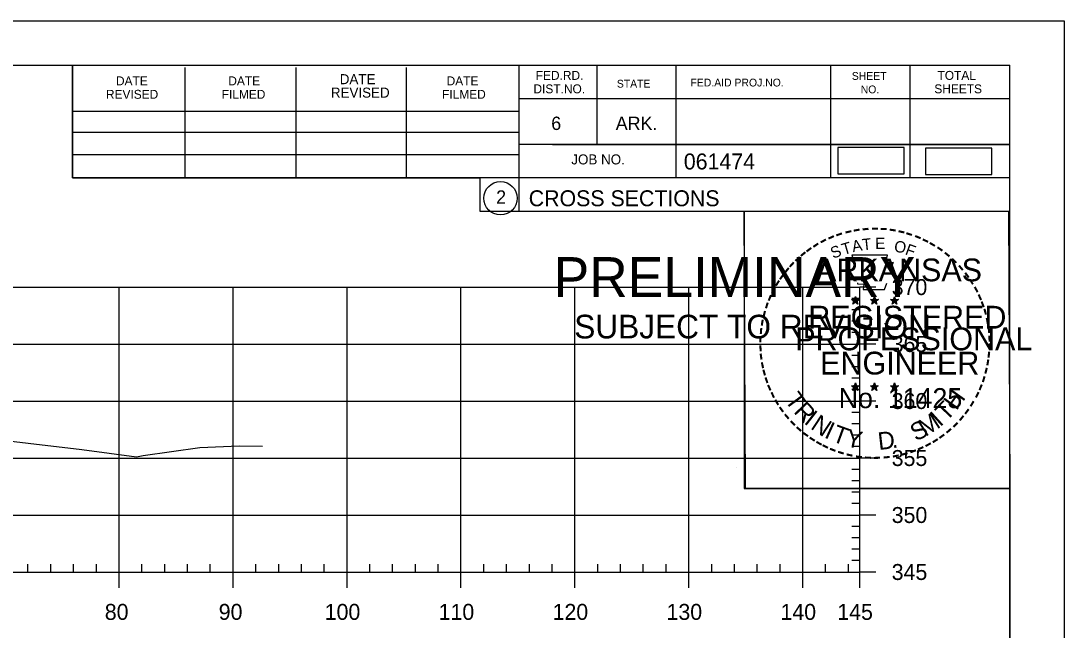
# Model space of a CAD drawing. Extents: x 1359801 to 1362404, y 372415 to 374228.
# Drawn here: x 1360042.7 to 1360134.3, y 373107.8 to 373161.3 of the extents above; entities that cross this region are included whole.
import ezdxf

# ---------------------------------------------------------------- set-up
doc = ezdxf.new("R2010")
doc.units = 0
for name, color, linetype in [('S_DRG_PT_SYM', 7, 'Continuous'), ('S_MAILBOX', 7, 'Continuous'), ('S_PRIMARY_CTL', 7, 'Continuous'), ('S_PRIMARY_CTL_ANNOT', 7, 'Continuous'), ('S_SHOULDER', 7, 'Continuous'), ('S_TELEPHONE_UTILITIES', 7, 'Continuous'), ('S_UNDERGROUND_CABLE', 7, 'Continuous'), ('S_UTL_PT_SYM', 7, 'Continuous'), ('S_WATER_UTILITIES', 7, 'Continuous')]:
    doc.layers.add(name, color=color, linetype=linetype)

msp = doc.modelspace()

# ---------------------------------------------------------------- linework, layer by layer
at = {"layer": 'S_DRG_PT_SYM'}
msp.add_lwpolyline([(1360039.163, 373124.71), (1360044.596, 373124.085), (1360045.354, 373123.987), (1360048.077, 373123.665), (1360052.871, 373123.035), (1360053.462, 373123.15), (1360058.421, 373123.858), (1360061.891, 373123.997), (1360063.938, 373123.971)], dxfattribs=at)
at = {"layer": 'S_MAILBOX'}
for p, q in [((1359826.35, 373137.922), (1360116.35, 373137.922)), ((1360051.35, 373112.922), (1360051.35, 373137.922)), ((1360061.35, 373112.922), (1360061.35, 373137.922)), ((1360071.35, 373112.922), (1360071.35, 373137.922)), ((1360081.35, 373112.922), (1360081.35, 373137.922)), ((1360091.35, 373112.922), (1360091.35, 373137.922)), ((1360101.35, 373112.922), (1360101.35, 373137.922)), ((1360111.35, 373112.922), (1360111.35, 373137.922)), ((1360116.35, 373112.922), (1360116.35, 373137.922)), ((1359826.35, 373132.922), (1360116.35, 373132.922)), ((1359826.35, 373127.922), (1360116.35, 373127.922)), ((1359826.35, 373122.922), (1360116.35, 373122.922)), ((1359826.35, 373117.922), (1360116.35, 373117.922)), ((1359826.35, 373112.922), (1360116.35, 373112.922))]:
    msp.add_line(p, q, dxfattribs=at)
at = {"layer": 'S_SHOULDER'}
for p, q in [((1359800.949, 373161.276), (1360134.283, 373161.276)), ((1360105.565, 373122.126), (1360105.565, 373122.126))]:
    msp.add_line(p, q, dxfattribs=at)
for points in [[(1359800.943, 373161.276), (1360134.283, 373161.276), (1360134.283, 372947.939), (1359800.943, 372947.939)], [(1360047.27, 373157.382), (1360047.27, 373147.502), (1360083.002, 373147.502), (1360083.002, 373144.582), (1360106.202, 373144.582), (1360106.202, 373120.249), (1360129.53, 373120.249), (1360129.53, 372951.922), (1359813.35, 372951.922), (1359813.35, 373157.382)], [(1360106.202, 373144.582), (1360129.41, 373144.582), (1360129.53, 373120.249), (1360106.322, 373120.249)]]:
    msp.add_lwpolyline(points, close=True, dxfattribs=at)
at = {"layer": 'S_TELEPHONE_UTILITIES'}
for p, q in [((1360115.964, 373137.091), (1360115.923, 373136.839)), ((1360115.964, 373136.726), (1360115.964, 373137.091)), ((1360115.964, 373137.091), (1360116.013, 373136.841)), ((1360117.634, 373137.091), (1360117.593, 373136.839)), ((1360117.634, 373136.726), (1360117.634, 373137.091)), ((1360117.634, 373137.091), (1360117.683, 373136.841)), ((1360119.398, 373137.079), (1360119.357, 373136.827)), ((1360119.398, 373136.714), (1360119.398, 373137.079)), ((1360119.398, 373137.079), (1360119.447, 373136.829)), ((1360115.615, 373136.837), (1360115.964, 373136.726)), ((1360115.615, 373136.837), (1360115.868, 373136.792)), ((1360115.615, 373136.837), (1360115.852, 373136.715)), ((1360115.748, 373136.429), (1360115.964, 373136.726)), ((1360115.748, 373136.429), (1360115.874, 373136.673)), ((1360115.748, 373136.429), (1360115.962, 373136.646)), ((1360116.177, 373136.429), (1360115.962, 373136.643)), ((1360116.311, 373136.837), (1360115.964, 373136.726)), ((1360116.177, 373136.429), (1360115.964, 373136.726)), ((1360116.311, 373136.837), (1360116.025, 373136.788)), ((1360116.177, 373136.429), (1360116.04, 373136.72)), ((1360116.311, 373136.837), (1360116.107, 373136.735)), ((1360117.285, 373136.837), (1360117.634, 373136.726)), ((1360117.285, 373136.837), (1360117.538, 373136.792)), ((1360117.285, 373136.837), (1360117.522, 373136.715)), ((1360117.418, 373136.429), (1360117.634, 373136.726)), ((1360117.418, 373136.429), (1360117.544, 373136.673)), ((1360117.418, 373136.429), (1360117.632, 373136.646)), ((1360117.847, 373136.429), (1360117.632, 373136.643)), ((1360117.981, 373136.837), (1360117.634, 373136.726)), ((1360117.847, 373136.429), (1360117.634, 373136.726)), ((1360117.981, 373136.837), (1360117.695, 373136.788)), ((1360117.847, 373136.429), (1360117.71, 373136.72)), ((1360117.981, 373136.837), (1360117.777, 373136.735)), ((1360119.049, 373136.825), (1360119.398, 373136.714)), ((1360119.049, 373136.825), (1360119.302, 373136.78)), ((1360119.049, 373136.825), (1360119.286, 373136.703)), ((1360119.182, 373136.417), (1360119.398, 373136.714)), ((1360119.182, 373136.417), (1360119.308, 373136.661)), ((1360119.182, 373136.417), (1360119.396, 373136.634)), ((1360119.611, 373136.417), (1360119.396, 373136.631)), ((1360119.745, 373136.825), (1360119.398, 373136.714)), ((1360119.611, 373136.417), (1360119.398, 373136.714)), ((1360119.745, 373136.825), (1360119.459, 373136.776)), ((1360119.611, 373136.417), (1360119.474, 373136.708)), ((1360119.745, 373136.825), (1360119.541, 373136.723)), ((1360115.611, 373129.264), (1360115.96, 373129.153)), ((1360115.611, 373129.264), (1360115.864, 373129.219)), ((1360115.611, 373129.264), (1360115.848, 373129.142)), ((1360115.744, 373128.856), (1360115.96, 373129.153)), ((1360115.744, 373128.856), (1360115.87, 373129.1)), ((1360115.744, 373128.856), (1360115.958, 373129.073)), ((1360115.96, 373129.518), (1360115.919, 373129.266)), ((1360116.173, 373128.856), (1360115.958, 373129.07)), ((1360115.96, 373129.153), (1360115.96, 373129.518)), ((1360115.96, 373129.518), (1360116.009, 373129.268)), ((1360116.307, 373129.264), (1360115.96, 373129.153)), ((1360116.173, 373128.856), (1360115.96, 373129.153)), ((1360116.307, 373129.264), (1360116.021, 373129.215)), ((1360116.173, 373128.856), (1360116.036, 373129.147)), ((1360116.307, 373129.264), (1360116.103, 373129.162)), ((1360117.28, 373129.264), (1360117.629, 373129.153)), ((1360117.28, 373129.264), (1360117.533, 373129.219)), ((1360117.28, 373129.264), (1360117.517, 373129.142)), ((1360117.413, 373128.856), (1360117.629, 373129.153)), ((1360117.413, 373128.856), (1360117.539, 373129.1)), ((1360117.413, 373128.856), (1360117.627, 373129.073)), ((1360117.629, 373129.518), (1360117.588, 373129.266)), ((1360117.842, 373128.856), (1360117.627, 373129.07)), ((1360117.629, 373129.153), (1360117.629, 373129.518)), ((1360117.629, 373129.518), (1360117.678, 373129.268)), ((1360117.976, 373129.264), (1360117.629, 373129.153)), ((1360117.842, 373128.856), (1360117.629, 373129.153)), ((1360117.976, 373129.264), (1360117.69, 373129.215)), ((1360117.842, 373128.856), (1360117.705, 373129.147)), ((1360117.976, 373129.264), (1360117.772, 373129.162)), ((1360119.047, 373129.254), (1360119.396, 373129.143)), ((1360119.047, 373129.254), (1360119.3, 373129.209)), ((1360119.047, 373129.254), (1360119.284, 373129.132)), ((1360119.18, 373128.846), (1360119.396, 373129.143)), ((1360119.18, 373128.846), (1360119.306, 373129.09)), ((1360119.18, 373128.846), (1360119.394, 373129.063)), ((1360119.396, 373129.508), (1360119.355, 373129.256)), ((1360119.609, 373128.846), (1360119.394, 373129.06)), ((1360119.396, 373129.143), (1360119.396, 373129.508)), ((1360119.396, 373129.508), (1360119.445, 373129.258)), ((1360119.743, 373129.254), (1360119.396, 373129.143)), ((1360119.609, 373128.846), (1360119.396, 373129.143)), ((1360119.743, 373129.254), (1360119.457, 373129.205)), ((1360119.609, 373128.846), (1360119.472, 373129.137)), ((1360119.743, 373129.254), (1360119.539, 373129.152))]:
    msp.add_line(p, q, dxfattribs=at)
for points in [[(1360115.656, 373140.715), (1360115.925, 373139.888)], [(1360119.167, 373139.793), (1360119.309, 373140.077), (1360118.624, 373140.053), (1360118.772, 373140.715), (1360115.656, 373140.715)], [(1360116.148, 373138.292), (1360116.148, 373138.205), (1360116.711, 373138.186), (1360116.657, 373137.713), (1360118.527, 373137.713), (1360118.728, 373138.249)], [(1360115.964, 373137.091), (1360116.177, 373136.429), (1360115.615, 373136.837), (1360116.311, 373136.837), (1360115.748, 373136.429), (1360115.964, 373137.091)], [(1360117.634, 373137.091), (1360117.847, 373136.429), (1360117.285, 373136.837), (1360117.981, 373136.837), (1360117.418, 373136.429), (1360117.634, 373137.091)], [(1360119.398, 373137.079), (1360119.611, 373136.417), (1360119.049, 373136.825), (1360119.745, 373136.825), (1360119.182, 373136.417), (1360119.398, 373137.079)], [(1360115.96, 373129.518), (1360116.173, 373128.856), (1360115.611, 373129.264), (1360116.307, 373129.264), (1360115.744, 373128.856), (1360115.96, 373129.518)], [(1360117.629, 373129.518), (1360117.842, 373128.856), (1360117.28, 373129.264), (1360117.976, 373129.264), (1360117.413, 373128.856), (1360117.629, 373129.518)], [(1360119.396, 373129.508), (1360119.609, 373128.846), (1360119.047, 373129.254), (1360119.743, 373129.254), (1360119.18, 373128.846), (1360119.396, 373129.508)]]:
    msp.add_lwpolyline(points, dxfattribs=at)
for centre, radius in [((1360115.963, 373136.725), 0.172), ((1360115.963, 373136.725), 0.145), ((1360117.633, 373136.725), 0.172), ((1360117.633, 373136.725), 0.145), ((1360119.397, 373136.713), 0.172), ((1360115.963, 373136.725), 0.116), ((1360115.963, 373136.725), 0.0991), ((1360115.963, 373136.725), 0.0747), ((1360115.963, 373136.725), 0.0495), ((1360115.963, 373136.725), 0.0296), ((1360117.633, 373136.725), 0.116), ((1360117.633, 373136.725), 0.0991), ((1360117.633, 373136.725), 0.0747), ((1360117.633, 373136.725), 0.0495), ((1360117.633, 373136.725), 0.0296), ((1360119.397, 373136.713), 0.145), ((1360119.397, 373136.713), 0.116), ((1360119.397, 373136.713), 0.0991), ((1360119.397, 373136.713), 0.0747), ((1360119.397, 373136.713), 0.0495), ((1360119.397, 373136.713), 0.0296), ((1360115.959, 373129.152), 0.172), ((1360115.959, 373129.152), 0.145), ((1360115.959, 373129.152), 0.116), ((1360115.959, 373129.152), 0.0991), ((1360115.959, 373129.152), 0.0747), ((1360115.959, 373129.152), 0.0495), ((1360115.959, 373129.152), 0.0296), ((1360117.628, 373129.152), 0.172), ((1360117.628, 373129.152), 0.145), ((1360117.628, 373129.152), 0.116), ((1360117.628, 373129.152), 0.0991), ((1360117.628, 373129.152), 0.0747), ((1360117.628, 373129.152), 0.0495), ((1360117.628, 373129.152), 0.0296), ((1360119.395, 373129.142), 0.172), ((1360119.395, 373129.142), 0.145), ((1360119.395, 373129.142), 0.116), ((1360119.395, 373129.142), 0.0991), ((1360119.395, 373129.142), 0.0747), ((1360119.395, 373129.142), 0.0495), ((1360119.395, 373129.142), 0.0296)]:
    msp.add_circle(centre, radius, dxfattribs=at)
at = {"layer": 'S_UNDERGROUND_CABLE'}
for points in [[(1360114.413, 373147.85), (1360120.246, 373147.85), (1360120.246, 373150.16), (1360114.413, 373150.16)], [(1360122.109, 373147.806), (1360127.942, 373147.806), (1360127.942, 373150.116), (1360122.109, 373150.116)]]:
    msp.add_lwpolyline(points, close=True, dxfattribs=at)
at = {"layer": 'S_UTL_PT_SYM'}
for p, q in [((1359813.35, 373157.382), (1360129.53, 373157.382)), ((1360047.27, 373147.502), (1360047.27, 373157.382)), ((1360057.13, 373147.502), (1360057.13, 373157.182)), ((1360066.89, 373147.502), (1360066.89, 373157.182)), ((1360076.57, 373147.502), (1360076.57, 373157.182)), ((1360086.43, 373157.382), (1360086.43, 373144.582)), ((1360093.27, 373157.382), (1360093.27, 373150.442)), ((1360100.21, 373157.382), (1360100.21, 373147.502)), ((1360113.79, 373157.382), (1360113.79, 373147.502)), ((1360120.73, 373157.382), (1360120.73, 373147.502)), ((1360129.53, 372951.922), (1360129.53, 373157.382)), ((1360129.53, 373154.442), (1360086.43, 373154.442)), ((1360129.53, 373154.462), (1360129.53, 373154.462)), ((1360047.27, 373153.362), (1360086.43, 373153.362)), ((1360047.27, 373151.502), (1360086.43, 373151.502)), ((1360129.53, 373150.442), (1360086.43, 373150.442)), ((1360089.39, 373150.442), (1360129.53, 373150.442)), ((1360047.27, 373147.502), (1360047.27, 373149.562)), ((1360047.27, 373149.562), (1360086.43, 373149.562)), ((1360129.53, 373147.502), (1360047.27, 373147.502)), ((1360086.43, 373144.582), (1360129.53, 373144.582))]:
    msp.add_line(p, q, dxfattribs=at)
msp.add_circle((1360084.817, 373145.717), 1.467, dxfattribs=at)
at = {"layer": 'S_WATER_UTILITIES'}
for p, q in [((1360116.35, 373112.922), (1360116.35, 373137.922)), ((1360117.75, 373137.922), (1360116.35, 373137.922)), ((1360116.35, 373136.922), (1360115.65, 373136.922)), ((1360116.35, 373135.922), (1360115.65, 373135.922)), ((1360116.35, 373134.922), (1360115.65, 373134.922)), ((1360116.35, 373133.922), (1360115.65, 373133.922)), ((1360117.75, 373132.922), (1360116.35, 373132.922)), ((1360116.35, 373131.922), (1360115.65, 373131.922)), ((1360116.35, 373130.922), (1360115.65, 373130.922)), ((1360116.35, 373129.922), (1360115.65, 373129.922)), ((1360116.35, 373128.922), (1360115.65, 373128.922)), ((1360117.75, 373127.922), (1360116.35, 373127.922)), ((1360116.35, 373126.922), (1360115.65, 373126.922)), ((1360116.35, 373125.922), (1360115.65, 373125.922)), ((1360116.35, 373124.922), (1360115.65, 373124.922)), ((1360116.35, 373123.922), (1360115.65, 373123.922)), ((1360117.75, 373122.922), (1360116.35, 373122.922)), ((1360116.35, 373121.922), (1360115.65, 373121.922)), ((1360116.35, 373120.922), (1360115.65, 373120.922)), ((1360116.35, 373119.922), (1360115.65, 373119.922)), ((1360116.35, 373118.922), (1360115.65, 373118.922)), ((1360117.75, 373117.922), (1360116.35, 373117.922)), ((1360116.35, 373116.922), (1360115.65, 373116.922)), ((1360116.35, 373115.922), (1360115.65, 373115.922)), ((1360116.35, 373114.922), (1360115.65, 373114.922)), ((1360043.35, 373112.922), (1360043.35, 373113.622)), ((1360045.35, 373112.922), (1360045.35, 373113.622)), ((1360047.35, 373112.922), (1360047.35, 373113.622)), ((1360049.35, 373112.922), (1360049.35, 373113.622)), ((1360053.35, 373112.922), (1360053.35, 373113.622)), ((1360055.35, 373112.922), (1360055.35, 373113.622)), ((1360057.35, 373112.922), (1360057.35, 373113.622)), ((1360059.35, 373112.922), (1360059.35, 373113.622)), ((1360063.35, 373112.922), (1360063.35, 373113.622)), ((1360065.35, 373112.922), (1360065.35, 373113.622)), ((1360067.35, 373112.922), (1360067.35, 373113.622)), ((1360069.35, 373112.922), (1360069.35, 373113.622)), ((1360073.35, 373112.922), (1360073.35, 373113.622)), ((1360075.35, 373112.922), (1360075.35, 373113.622)), ((1360077.35, 373112.922), (1360077.35, 373113.622)), ((1360079.35, 373112.922), (1360079.35, 373113.622)), ((1360083.35, 373112.922), (1360083.35, 373113.622)), ((1360085.35, 373112.922), (1360085.35, 373113.622)), ((1360087.35, 373112.922), (1360087.35, 373113.622)), ((1360089.35, 373112.922), (1360089.35, 373113.622)), ((1360093.35, 373112.922), (1360093.35, 373113.622)), ((1360095.35, 373112.922), (1360095.35, 373113.622)), ((1360097.35, 373112.922), (1360097.35, 373113.622)), ((1360099.35, 373112.922), (1360099.35, 373113.622)), ((1360103.35, 373112.922), (1360103.35, 373113.622)), ((1360105.35, 373112.922), (1360105.35, 373113.622)), ((1360107.35, 373112.922), (1360107.35, 373113.622)), ((1360109.35, 373112.922), (1360109.35, 373113.622)), ((1360113.35, 373112.922), (1360113.35, 373113.622)), ((1360115.35, 373112.922), (1360115.35, 373113.622)), ((1360116.35, 373113.922), (1360115.65, 373113.922)), ((1359826.35, 373112.922), (1360116.35, 373112.922)), ((1360051.35, 373111.522), (1360051.35, 373112.922)), ((1360061.35, 373111.522), (1360061.35, 373112.922)), ((1360071.35, 373111.522), (1360071.35, 373112.922)), ((1360081.35, 373111.522), (1360081.35, 373112.922)), ((1360091.35, 373111.522), (1360091.35, 373112.922)), ((1360101.35, 373111.522), (1360101.35, 373112.922)), ((1360111.35, 373111.522), (1360111.35, 373112.922)), ((1360116.35, 373111.522), (1360116.35, 373112.922)), ((1360117.75, 373112.922), (1360116.35, 373112.922))]:
    msp.add_line(p, q, dxfattribs=at)

# ---------------------------------------------------------------- texts
at = {"layer": 'S_PRIMARY_CTL'}
for s, p in [('370', (1360119.15, 373137.222)), ('365', (1360119.15, 373132.222)), ('360', (1360119.15, 373127.222)), ('355', (1360119.15, 373122.222)), ('350', (1360119.15, 373117.222)), ('345', (1360119.15, 373112.222)), ('80', (1360050.089, 373108.722)), ('90', (1360060.089, 373108.722)), ('100', (1360069.389, 373108.722)), ('110', (1360079.389, 373108.722)), ('120', (1360089.389, 373108.722)), ('130', (1360099.389, 373108.722)), ('140', (1360109.389, 373108.722)), ('145', (1360114.376, 373108.722))]:
    msp.add_text(s, height=1.4, dxfattribs=at).set_placement(p)
at = {"layer": 'S_PRIMARY_CTL_ANNOT'}
for s, height, p in [('PRELIMINARY', 3.5, (1360089.481, 373137.045)), ('DWB', 0.01, (1360090.228, 373138.894)), ('SUBJECT TO REVISION', 2.07511, (1360091.29, 373133.416))]:
    msp.add_text(s, height=height, rotation=360, dxfattribs=at).set_placement(p)
at = {"layer": 'S_TELEPHONE_UTILITIES'}
for s, height, rotation, p in [('-', 1.6, 24.30721, (1360113.77, 373141.573)), ('-', 1.6, 19.17608, (1360114.404, 373141.842)), ('-', 1.6, 13.63015, (1360115.154, 373142.083)), ('-', 1.6, 10.21935, (1360115.832, 373142.245)), ('-', 1.6, 5.89682, (1360116.561, 373142.355)), ('-', 1.6, 0.18623, (1360117.333, 373142.427)), ('-', 1.6, 357.74304, (1360118.056, 373142.414)), ('-', 1.6, 352.16172, (1360118.8, 373142.358)), ('-', 1.6, 347.20489, (1360119.519, 373142.244)), ('-', 1.6, 342.3362, (1360120.154, 373142.089)), ('-', 1.6, 337.85509, (1360120.889, 373141.866)), ('-', 1.6, 34.06357, (1360112.54, 373140.886)), ('-', 1.6, 28.79182, (1360113.137, 373141.256)), ('S', 1, 21.59401, (1360114.011, 373140.393)), ('T', 1, 16.4036, (1360114.925, 373140.724)), ('A', 1, 11.21318, (1360115.751, 373140.975)), ('T', 1, 6.02276, (1360116.6, 373141.141)), ('E', 1, 0.83234, (1360117.705, 373141.251)), ('O', 1, 350.4515, (1360119.309, 373141.041)), ('F', 1, 340.07066, (1360120.263, 373140.813)), ('-', 1.6, 334.12109, (1360121.52, 373141.595)), ('-', 1.6, 329.64089, (1360122.099, 373141.312)), ('-', 1.6, 325.86266, (1360122.742, 373140.951)), ('-', 1.6, 42.96224, (1360111.053, 373139.696)), ('-', 1.6, 38.95066, (1360111.486, 373140.113)), ('-', 1.6, 36.23174, (1360111.962, 373140.491)), ('-', 1.6, 320.52971, (1360123.352, 373140.525)), ('-', 1.6, 50.61417, (1360110.202, 373138.732)), ('-', 1.6, 48.42305, (1360110.605, 373139.218)), ('ARKANSAS', 2, 360, (1360112.509, 373138.427)), ('-', 1.6, 315.57859, (1360123.951, 373140.037)), ('-', 1.6, 309.87973, (1360124.52, 373139.487)), ('-', 1.6, 54.23247, (1360109.789, 373138.165)), ('-', 1.6, 306.65218, (1360125.045, 373138.885)), ('-', 1.6, 62.87135, (1360109.151, 373137.024)), ('-', 1.6, 58.07063, (1360109.464, 373137.638)), ('-', 1.4, 303.67529, (1360125.531, 373138.317)), ('-', 1.6, 299.66835, (1360125.85, 373137.71)), ('-', 1.6, 67.77427, (1360108.892, 373136.413)), ('-', 1.6, 294.66279, (1360126.174, 373137.098)), ('-', 1.6, 72.39447, (1360108.673, 373135.783)), ('REGISTERED', 2, 360, (1360111.831, 373134.278)), ('DWB', 0.01, 360, (1360115.951, 373136.721)), ('DWB', 0.01, 360, (1360117.621, 373136.721)), ('DWB', 0.01, 360, (1360119.385, 373136.71)), ('-', 1.6, 290.57283, (1360126.431, 373136.521)), ('-', 1.6, 285.12326, (1360126.665, 373135.941)), ('-', 1.6, 81.20126, (1360108.344, 373134.356)), ('-', 1.6, 75.46096, (1360108.476, 373135.069)), ('-', 1.6, 280.54934, (1360126.865, 373135.199)), ('-', 1.6, 85.18634, (1360108.268, 373133.665)), ('PROFESSIONAL', 2, 360, (1360110.683, 373132.374)), ('-', 1.6, 276.59616, (1360127.027, 373134.431)), ('-', 1.6, 89.06224, (1360108.243, 373132.964)), ('-', 1.6, 274.33011, (1360127.087, 373133.709)), ('-', 1.6, 94.19588, (1360108.278, 373132.239)), ('-', 1.6, 269.94067, (1360127.121, 373133.077)), ('-', 1.6, 98.94793, (1360108.35, 373131.572)), ('ENGINEER', 2, 360, (1360112.87, 373130.249)), ('-', 1.6, 260.99529, (1360127.031, 373131.757)), ('-', 1.6, 263.5172, (1360127.102, 373132.411)), ('-', 1.6, 101.71495, (1360108.485, 373130.839)), ('-', 1.6, 105.45785, (1360108.647, 373130.244)), ('-', 1.6, 255.7626, (1360126.921, 373131.079)), ('-', 1.6, 109.08742, (1360108.862, 373129.613)), ('-', 1.6, 252.86809, (1360126.74, 373130.359)), ('-', 1.6, 114.06432, (1360109.116, 373129.017)), ('-', 1.6, 115.72885, (1360109.421, 373128.399)), ('T', 1.54, 306.04056, (1360109.72, 373127.991)), ('No. 11425', 1.757, 360, (1360114.498, 373127.298)), ('DWB', 0.01, 360, (1360115.947, 373129.148)), ('DWB', 0.01, 360, (1360117.616, 373129.148)), ('DWB', 0.01, 360, (1360119.383, 373129.138)), ('H', 1.54, 54.60883, (1360124.84, 373127.026)), ('-', 1.6, 244.61971, (1360126.255, 373129.057)), ('-', 1.6, 247.88866, (1360126.517, 373129.686)), ('-', 1.6, 120.44712, (1360109.778, 373127.813)), ('R', 1.54, 314.00497, (1360110.482, 373126.943)), ('T', 1.54, 46.64442, (1360123.95, 373126.084)), ('-', 1.6, 239.07125, (1360125.861, 373128.305)), ('-', 1.6, 125.89344, (1360110.181, 373127.252)), ('-', 1.6, 130.71812, (1360110.643, 373126.7)), ('I', 1.54, 321.96938, (1360111.383, 373126.011)), ('M', 1.54, 32.65632, (1360122.105, 373124.759)), ('I', 1.54, 42.11359, (1360123.389, 373125.606)), ('-', 1.6, 233.84524, (1360125.459, 373127.652)), ('-', 1.6, 134.22381, (1360111.16, 373126.155)), ('N', 1.54, 326.50021, (1360111.95, 373125.54)), ('I', 1.54, 335.36034, (1360113.158, 373124.754)), ('S', 1.54, 26.9312, (1360121.266, 373124.353)), ('-', 1.6, 225.76533, (1360124.55, 373126.522)), ('-', 1.6, 231.25377, (1360125.029, 373127.086)), ('-', 1.6, 138.93382, (1360111.685, 373125.691)), ('-', 1.6, 144.64634, (1360112.241, 373125.285)), ('T', 1.54, 339.89117, (1360113.819, 373124.426)), ('Y', 1.54, 347.85558, (1360115.036, 373123.981)), ('D', 1.54, 6.39691, (1360118.021, 373123.622)), ('-', 1.6, 215.73633, (1360123.479, 373125.541)), ('-', 1.6, 221.08509, (1360124.028, 373126.013)), ('-', 1.6, 148.08978, (1360112.802, 373124.914)), ('-', 1.6, 151.57039, (1360113.381, 373124.589)), ('-', 1.6, 154.60019, (1360113.903, 373124.342)), ('.', 1.54, 13.76417, (1360119.213, 373123.75)), ('-', 1.6, 207.35684, (1360122.387, 373124.808)), ('-', 1.6, 212.24909, (1360122.945, 373125.154)), ('-', 1.6, 158.56121, (1360114.527, 373124.088)), ('-', 1.6, 162.79826, (1360115.214, 373123.875)), ('-', 1.6, 167.55551, (1360115.929, 373123.711)), ('-', 1.6, 173.11546, (1360116.701, 373123.601)), ('-', 1.6, 191.28576, (1360119.738, 373123.775)), ('-', 1.6, 195.47429, (1360120.467, 373123.974)), ('-', 1.6, 200.71842, (1360121.144, 373124.216)), ('-', 1.6, 204.25161, (1360121.763, 373124.489)), ('-', 1.6, 176.51827, (1360117.449, 373123.548)), ('-', 1.6, 181.59176, (1360118.193, 373123.567)), ('-', 1.6, 185.81666, (1360119.002, 373123.643))]:
    msp.add_text(s, height=height, rotation=rotation, dxfattribs=at).set_placement(p)
at = {"layer": 'S_UTL_PT_SYM'}
for s, height, p in [('DATE', 0.7819, (1360051.07, 373155.622)), ('DATE', 0.7819, (1360060.93, 373155.622)), ('DATE', 0.8792, (1360070.71, 373155.722)), ('DATE', 0.7819, (1360080.09, 373155.622)), ('FED.RD.', 0.7819, (1360087.91, 373156.102)), ('STATE', 0.684, (1360095.03, 373155.422)), ('FED.AID PROJ.NO.', 0.684, (1360101.49, 373155.522)), ('SHEET', 0.684, (1360115.65, 373156.102)), ('TOTAL', 0.7819, (1360123.17, 373156.102)), ('REVISED', 0.7819, (1360050.19, 373154.442)), ('FILMED', 0.7819, (1360060.35, 373154.442)), ('REVISED', 0.8792, (1360069.93, 373154.542)), ('FILMED', 0.7819, (1360079.69, 373154.442)), ('DIST.NO.', 0.7819, (1360087.71, 373154.922)), ('NO.', 0.684, (1360116.43, 373154.922)), ('SHEETS', 0.7819, (1360122.89, 373154.922)), ('6', 1.172, (1360089.27, 373151.702)), ('ARK.', 1.1723, (1360094.93, 373151.702)), ('JOB NO.', 0.8792, (1360091.03, 373148.682)), ('061474', 1.4, (1360100.906, 373148.241)), ('2', 1.172, (1360084.434, 373145.231)), ('CROSS SECTIONS', 1.4, (1360087.294, 373145.012))]:
    msp.add_text(s, height=height, rotation=360, dxfattribs=at).set_placement(p)

doc.saveas('drawing.dxf')
